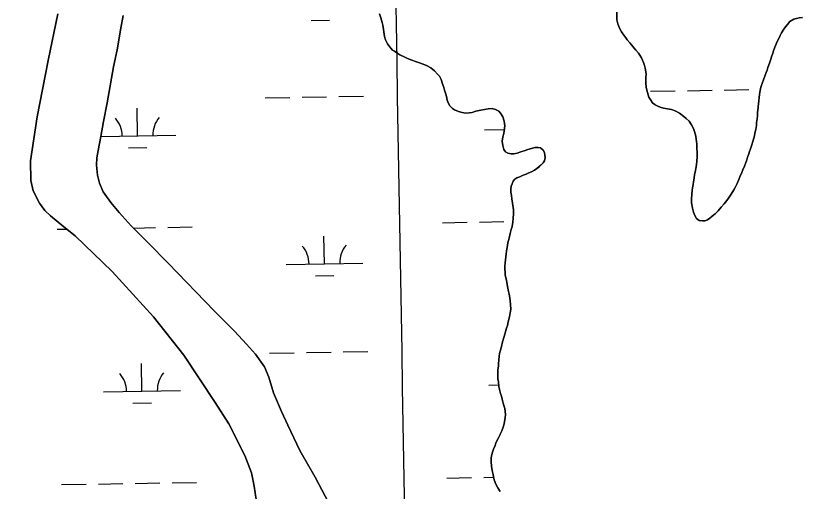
# Model space of a CAD drawing. Extents: x 3887375 to 3925618, y 296674 to 322633.
# Drawn here: x 3906984 to 3908004, y 307638 to 308258 of the extents above; entities that cross this region are included whole.
import ezdxf

# ---------------------------------------------------------------- set-up
doc = ezdxf.new("R2010")
doc.units = 0
for name, color, linetype in [('V-GRID-MAJR', 7, 'Continuous'), ('V-TOPO-SHOR', 7, 'Continuous'), ('V-WETL-SWMP', 7, 'Continuous')]:
    doc.layers.add(name, color=color, linetype=linetype)

msp = doc.modelspace()

# ---------------------------------------------------------------- linework, layer by layer
at = {"layer": 'V-GRID-MAJR'}
for points in [[(3907580.116, 302379.405), (3907476.16, 308435.86100000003), (3907372.144, 314495.787), (3907268.128, 320555.708), (3907268.068, 320559.18200000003)], [(3891546.068, 308165.905), (3896856.111, 308255.118), (3902166.142, 308345.103), (3907476.16, 308435.86100000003), (3912786.164, 308527.391), (3918096.1550000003, 308619.693), (3923406.132, 308712.768), (3923406.133, 308712.768)]]:
    msp.add_spline(points, degree=3, dxfattribs=at)
at = {"layer": 'V-TOPO-SHOR'}
for points in [[(3907766.437, 308262.567), (3907766.257, 308256.34500000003), (3907766.519, 308252.431), (3907767.713, 308247.143), (3907769.8310000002, 308241.632), (3907772.637, 308236.588), (3907775.434, 308232.463), (3907777.998, 308228.799), (3907780.091, 308226.282), (3907783.348, 308222.393), (3907785.67, 308219.878), (3907789.16, 308215.53), (3907791.257, 308212.784), (3907794.514, 308208.895), (3907796.375, 308206.376), (3907798.478, 308202.708), (3907801.288, 308196.971), (3907802.472, 308193.066), (3907803.4220000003, 308189.619), (3907804.3850000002, 308184.558), (3907804.643, 308181.105), (3907804.44, 308177.648), (3907804.2660000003, 308170.738), (3907804.7800000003, 308164.06200000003), (3907806.216, 308157.623), (3907808.338, 308151.653), (3907810.6720000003, 308147.756), (3907813.003, 308144.319), (3907816.2490000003, 308141.813), (3907819.718, 308139.767), (3907822.723, 308138.64), (3907827.1070000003, 308137.52400000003), (3907832.414, 308136.645), (3907837.72, 308135.537), (3907842.5700000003, 308133.965), (3907848.122, 308131.015), (3907853.684, 308126.684), (3907856.932, 308123.946), (3907860.648, 308120.29), (3907863.91, 308115.479), (3907866.253, 308110.662), (3907867.664, 308106.988), (3907869.558, 308100.78500000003), (3907870.308, 308093.65), (3907870.562, 308090.658), (3907870.603, 308085.591), (3907870.8850000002, 308079.14400000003), (3907870.92, 308074.767), (3907870.75, 308067.39400000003), (3907869.653, 308060.706), (3907868.325, 308054.017), (3907867.6580000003, 308051.016), (3907867.007, 308046.173), (3907866.122, 308041.561), (3907865.69, 308038.102), (3907864.807, 308033.488), (3907864.602, 308030.031), (3907864.18, 308025.42100000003), (3907863.773, 308018.967), (3907863.8140000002, 308013.901), (3907864.791, 308006.999), (3907866.214, 308001.713), (3907867.863, 307997.349), (3907870.1950000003, 307993.683), (3907873.671, 307991.178), (3907878.051, 307990.752)], [(3907300.497, 307601.665), (3907294.292, 307644.714), (3907290.8710000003, 307662.253), (3907282.022, 307684.668), (3907261.309, 307725.96), (3907243.2800000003, 307753.92100000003), (3907202.494, 307815.429), (3907162.97, 307865.701), (3907109.089, 307924.526), (3907060.926, 307971.216), (3907046.543, 307982.81200000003), (3907029.094, 307996.96), (3907021.776, 308004.16000000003), (3907014.6720000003, 308013.706), (3907006.343, 308029.801), (3907003.424, 308043.13), (3907002.9820000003, 308068.658), (3907011.653, 308125.879), (3907026.051, 308199.31200000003), (3907038.6750000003, 308260.08)], [(3907123.525, 308258.147), (3907120.379, 308241.726), (3907115.9250000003, 308213.347), (3907110.953, 308191.05700000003), (3907102.666, 308144.141), (3907098.177, 308119.981), (3907094.356, 308100.273), (3907090.989, 308082.21), (3907089.426, 308072.592), (3907089.037, 308062.987), (3907090.311, 308050.113), (3907092.971, 308039.83), (3907097.7490000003, 308028.39), (3907107.698, 308014.652), (3907118.579, 308001.389), (3907134.179, 307984.18200000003), (3907156.142, 307962.109), (3907182.123, 307935.616), (3907242.358, 307873.094), (3907268.571, 307846.839), (3907284.4, 307830.103)], [(3907533.072, 308181.669), (3907529.119, 308186.012), (3907524.251, 308189.889), (3907518.47, 308192.836), (3907512.924, 308195.09500000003), (3907509.688, 308196.451), (3907504.144, 308198.24700000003), (3907499.524, 308200.054), (3907493.98, 308202.081), (3907490.5100000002, 308203.666), (3907484.037, 308206.839), (3907481.2600000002, 308208.428), (3907477.09, 308211.389), (3907474.542, 308212.981), (3907471.755, 308215.952), (3907467.796, 308221.218), (3907465.22, 308226.495), (3907463.805, 308230.628), (3907463.549, 308233.62200000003), (3907462.809, 308239.605), (3907461.843, 308245.355), (3907460.89, 308249.033), (3907459.2290000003, 308255.00800000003), (3907457.345, 308260.06)], [(3907878.051, 307990.752), (3907881.275, 307990.779), (3907884.722, 307991.958), (3907887.47, 307993.822), (3907890.671, 307996.613), (3907894.56, 307999.87), (3907898.216, 308003.585), (3907902.324, 308008.224), (3907906.205, 308012.63300000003), (3907909.623, 308017.036), (3907911.673, 308020.047), (3907915.544, 308025.376), (3907918.725, 308030.93), (3907920.543, 308033.938), (3907923.034, 308039.257), (3907925.295, 308044.57300000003), (3907926.65, 308047.809), (3907929.139, 308053.357), (3907930.49, 308057.054), (3907932.756, 308061.91000000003), (3907933.878, 308065.373), (3907935.682, 308070.22500000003), (3907936.807, 308073.458), (3907938.383, 308077.847), (3907939.2800000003, 308080.85000000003), (3907940.632, 308084.54600000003), (3907942.203, 308089.625), (3907943.782, 308093.78500000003), (3907945.566, 308101.17), (3907946.2290000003, 308104.629), (3907947.339, 308109.706), (3907948.22, 308114.781), (3907948.423, 308118.238), (3907949.0700000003, 308123.54), (3907949.502, 308126.999), (3907949.6950000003, 308131.839), (3907950.131, 308134.837), (3907950.559, 308138.755), (3907950.751, 308143.363), (3907951.188, 308146.36100000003), (3907951.8370000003, 308151.663), (3907952.705, 308158.121), (3907954.032, 308164.81200000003), (3907956.06, 308170.587), (3907957.413, 308174.052), (3907959.664, 308180.52), (3907960.791, 308183.753), (3907962.144, 308186.989), (3907963.269, 308190.455), (3907965.0670000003, 308195.996), (3907966.867, 308201.078), (3907967.762, 308204.309), (3907969.568, 308208.93200000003), (3907970.6950000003, 308212.165), (3907972.27, 308216.786), (3907973.394, 308220.01900000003), (3907975.434, 308224.181), (3907976.79, 308227.417), (3907979.057, 308231.81200000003), (3907980.8710000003, 308235.281), (3907983.824, 308240.373), (3907986.1040000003, 308243.385), (3907988.613, 308246.4), (3907991.808, 308250.113), (3907997.0810000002, 308253.15), (3908003.747, 308254.815), (3908008.12, 308255.311)], [(3907628.38, 307875.403), (3907628.1010000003, 307881.389), (3907627.599, 307886.451), (3907627.11, 307890.134), (3907626.145, 307895.192), (3907625.429, 307898.412), (3907623.995, 307904.851), (3907623.508, 307908.07), (3907622.778, 307912.901), (3907621.105, 307920.26), (3907620.849, 307923.481), (3907620.5870000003, 307927.395), (3907620.558, 307931.079), (3907620.9760000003, 307936.15), (3907621.415, 307939.14900000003), (3907621.8340000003, 307943.99), (3907622.271, 307946.98600000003), (3907622.926, 307951.598), (3907623.579, 307955.981), (3907624.683, 307961.98), (3907626.248, 307967.98), (3907627.5810000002, 307973.981), (3907628.92, 307979.058), (3907630.041, 307982.984), (3907631.147, 307988.749), (3907631.5640000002, 307994.051), (3907631.98, 307999.583), (3907631.708, 308004.877), (3907631.45, 308008.101), (3907630.714, 308013.62200000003), (3907629.748, 308019.143), (3907629.252, 308023.516), (3907628.523, 308028.118), (3907628.2630000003, 308031.8), (3907628.9220000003, 308035.722), (3907630.049, 308038.956), (3907631.634, 308042.192), (3907633.686, 308044.743), (3907636.4390000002, 308046.378), (3907640.111, 308048.02), (3907644.471, 308049.898), (3907648.372, 308051.543), (3907652.044, 308053.183), (3907655.489, 308054.594), (3907659.389, 308056.69800000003), (3907662.366, 308058.565), (3907665.113, 308060.892), (3907667.855, 308063.44800000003), (3907670.599, 308066.004), (3907672.1890000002, 308068.781), (3907673.075, 308072.93200000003), (3907672.819, 308076.156), (3907672.1, 308079.605), (3907670.4620000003, 308082.816), (3907666.985, 308085.552), (3907663.984, 308086.22000000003), (3907659.839, 308086.185), (3907655.241, 308084.99700000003), (3907650.418, 308083.344), (3907646.974, 308082.165), (3907641.46, 308080.278), (3907636.637, 308078.626), (3907632.269, 308077.669), (3907629.043, 308077.643), (3907624.6610000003, 308078.529), (3907621.419, 308080.575), (3907619.323, 308083.324), (3907618.13, 308088.612), (3907616.931, 308094.36), (3907617.806, 308100.125), (3907619.154, 308104.283), (3907619.815, 308107.742), (3907620.685, 308114.199), (3907619.715, 308120.411), (3907618.058, 308125.924), (3907615.023, 308130.737), (3907612.93, 308133.254), (3907608.3030000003, 308135.75), (3907603.916, 308136.867), (3907598.8540000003, 308136.365), (3907594.023, 308135.634), (3907589.4250000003, 308134.675), (3907582.986, 308133.242), (3907577.929, 308131.818), (3907574.022, 308131.09500000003), (3907569.645, 308130.829), (3907565.264, 308131.48600000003), (3907560.183, 308133.05700000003), (3907555.098, 308135.318), (3907552.5530000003, 308136.912), (3907549.069, 308140.338), (3907547.433, 308143.32), (3907545.552, 308147.909), (3907544.592, 308152.739), (3907543.877, 308155.729), (3907542.224, 308160.781), (3907541.274, 308164.23), (3907539.6240000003, 308169.053), (3907537.504, 308174.793), (3907535.396, 308178.922), (3907533.072, 308181.669)], [(3907614.642, 307638.043), (3907611.379, 307642.625), (3907608.805, 307647.67100000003), (3907606.917, 307653.184), (3907605.964, 307657.092), (3907605.477, 307660.313), (3907604.287, 307665.141), (3907603.318, 307670.891), (3907602.81, 307676.64400000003), (3907603.003, 307681.484), (3907603.4390000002, 307684.482), (3907604.5530000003, 307689.098), (3907605.674, 307693.022), (3907607.935, 307698.107), (3907609.061, 307701.341), (3907611.779, 307707.12200000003), (3907614.498, 307712.441), (3907616.534, 307717.065), (3907618.336, 307721.917), (3907619.684, 307726.304), (3907620.352, 307729.304), (3907621.2320000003, 307734.148), (3907621.429, 307738.295), (3907620.937, 307742.207), (3907620.448, 307745.889), (3907619.491, 307750.026), (3907618.543, 307753.243), (3907617.353, 307758.07300000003), (3907616.168, 307762.208), (3907614.99, 307765.423), (3907613.565, 307770.94), (3907612.842, 307774.85000000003), (3907612.332, 307780.83400000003), (3907611.609, 307784.744), (3907611.338, 307789.808), (3907611.517, 307796.26), (3907612.166, 307801.333), (3907612.3710000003, 307804.558), (3907612.794, 307808.939), (3907613.4420000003, 307814.472), (3907613.876, 307817.7), (3907614.761, 307822.085), (3907616.333, 307826.935), (3907617.669, 307832.933), (3907619.684, 307840.091), (3907620.5810000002, 307843.091), (3907621.924, 307847.70900000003), (3907622.819, 307850.941), (3907623.946, 307854.175), (3907625.058, 307859.021), (3907626.846, 307865.715), (3907627.7260000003, 307870.79), (3907628.38, 307875.403)], [(3907284.4, 307830.103), (3907295.983, 307817.08), (3907307.595, 307800.542), (3907313.094, 307786.767), (3907319.349, 307766.441), (3907329.8510000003, 307742.166), (3907337.961, 307724.195), (3907353.686, 307691.529), (3907373.645, 307656.55700000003), (3907408.375, 307590.786), (3907425.9450000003, 307561.64900000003), (3907444.191, 307535.797), (3907461.705, 307513.451), (3907479.894, 307494.626), (3907495.719, 307478.592), (3907508.469, 307465.813), (3907522.168, 307451.87), (3907547.617, 307418.115)]]:
    msp.add_lwpolyline(points, dxfattribs=at)
at = {"layer": 'V-WETL-SWMP'}
for p, q in [((3907368.2899925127, 308251.72966311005), (3907392.286457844, 308252.1415509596)), ((3907810.441333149, 308159.3032492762), (3907842.4366202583, 308159.8524330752)), ((3907858.4342638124, 308160.1270249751), (3907890.4295509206, 308160.6762087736)), ((3907906.4271944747, 308160.9508006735), (3907938.4224815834, 308161.49998447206)), ((3907308.6072530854, 308150.68950733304), (3907340.602540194, 308151.23869113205)), ((3907356.600183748, 308151.51328303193), (3907388.595470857, 308152.0624668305)), ((3907404.5931144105, 308152.33705873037), (3907436.5884015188, 308152.8862425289)), ((3907142.364689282, 308101.39919412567), (3907141.7468575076, 308137.393892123)), ((3907594.206133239, 308109.1548363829), (3907620.065784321, 308109.59870492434)), ((3907094.4137913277, 308100.57613989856), (3907192.357325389, 308102.2572938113)), ((3907130.6312833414, 308085.76452284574), (3907154.6277486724, 308086.1764106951)), ((3907539.4311628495, 307988.1259638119), (3907571.426449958, 307988.6751476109)), ((3907587.4240935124, 307988.9497395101), (3907619.4193806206, 307989.4989233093)), ((3907037.5970827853, 307979.51222186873), (3907050.3643674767, 307979.7313662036)), ((3907137.1255283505, 307981.2205800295), (3907165.578231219, 307981.70895706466)), ((3907181.575874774, 307981.983548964), (3907213.571161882, 307982.53273276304)), ((3907385.7327647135, 307934.7383300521), (3907385.1149329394, 307970.733028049)), ((3907335.7401286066, 307933.88023036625), (3907435.725400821, 307935.5964297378)), ((3907373.9993587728, 307919.103658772), (3907397.9958241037, 307919.5155466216)), ((3907314.3166193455, 307818.063502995), (3907346.311906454, 307818.6126867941)), ((3907362.309550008, 307818.8872786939), (3907394.3048371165, 307819.43646249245)), ((3907410.302480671, 307819.71105439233), (3907442.2977677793, 307820.2602381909)), ((3907148.0740555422, 307768.77318978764), (3907147.456223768, 307804.767887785)), ((3907599.9154994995, 307776.52883204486), (3907612.679562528, 307776.7479210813)), ((3907098.0814194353, 307767.9150901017), (3907198.066691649, 307769.6312894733)), ((3907136.340649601, 307753.1385185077), (3907160.337114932, 307753.55040635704)), ((3907139.2923103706, 307648.53376892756), (3907171.287597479, 307649.08295272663)), ((3907187.2852410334, 307649.357544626), (3907219.280528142, 307649.906728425)), ((3907545.140529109, 307655.49995947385), (3907577.1358162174, 307656.04914327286)), ((3907593.133459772, 307656.32373517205), (3907606.0970860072, 307656.54624961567)), ((3907043.3064490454, 307646.88621753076), (3907075.3017361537, 307647.43540132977)), ((3907091.2993797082, 307647.7099932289), (3907123.294666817, 307648.2591770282))]:
    msp.add_line(p, q, dxfattribs=at)
for points in [[(3907775.434, 308232.464), (3907772.637, 308236.588), (3907769.832, 308241.63300000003), (3907767.714, 308247.143), (3907766.52, 308252.43200000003), (3907766.258, 308256.34500000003), (3907766.438, 308262.566)], [(3907038.674, 308260.08), (3907026.0500000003, 308199.31200000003), (3907011.654, 308125.88), (3907002.983, 308068.657), (3907003.424, 308043.129), (3907006.343, 308029.801), (3907014.671, 308013.707), (3907021.776, 308004.161), (3907029.095, 307996.95900000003), (3907046.543, 307982.81200000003), (3907060.926, 307971.217), (3907109.088, 307924.526), (3907162.97, 307865.702), (3907202.494, 307815.428), (3907243.281, 307753.92100000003), (3907261.309, 307725.95900000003), (3907282.022, 307684.668), (3907290.8710000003, 307662.253), (3907294.292, 307644.714), (3907300.497, 307601.665)], [(3907408.376, 307590.78500000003), (3907373.645, 307656.55700000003), (3907353.686, 307691.53), (3907337.961, 307724.195), (3907329.852, 307742.165), (3907319.349, 307766.441), (3907313.094, 307786.768), (3907307.595, 307800.543), (3907295.983, 307817.08), (3907284.4, 307830.103), (3907268.571, 307846.839), (3907242.358, 307873.09500000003), (3907182.122, 307935.616), (3907156.142, 307962.108), (3907134.179, 307984.18200000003), (3907118.58, 308001.389), (3907107.698, 308014.652), (3907097.7490000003, 308028.391), (3907092.971, 308039.83), (3907090.311, 308050.114), (3907089.0360000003, 308062.987), (3907089.426, 308072.593), (3907090.988, 308082.21), (3907094.355, 308100.273), (3907098.177, 308119.98), (3907102.666, 308144.142), (3907110.952, 308191.056), (3907115.9250000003, 308213.348), (3907120.379, 308241.727), (3907123.526, 308258.148)], [(3907457.346, 308260.06), (3907459.23, 308255.00800000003), (3907460.8910000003, 308249.033), (3907461.842, 308245.355), (3907462.81, 308239.604), (3907463.549, 308233.62200000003), (3907463.804, 308230.629), (3907465.219, 308226.495), (3907467.796, 308221.218), (3907471.754, 308215.952), (3907474.542, 308212.98), (3907477.089, 308211.389), (3907481.259, 308208.428), (3907484.0360000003, 308206.838), (3907490.511, 308203.666), (3907493.9790000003, 308202.082), (3907499.523, 308200.054), (3907504.145, 308198.248), (3907509.687, 308196.451), (3907512.923, 308195.09500000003), (3907518.47, 308192.837), (3907524.252, 308189.889), (3907529.12, 308186.01300000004), (3907533.071, 308181.668), (3907535.397, 308178.923), (3907537.503, 308174.794), (3907539.623, 308169.053), (3907541.274, 308164.229), (3907542.224, 308160.782), (3907543.877, 308155.728), (3907544.592, 308152.739), (3907545.5530000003, 308147.91000000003), (3907547.433, 308143.319), (3907549.069, 308140.337), (3907552.552, 308136.911), (3907555.099, 308135.319), (3907560.184, 308133.05700000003), (3907565.265, 308131.48600000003), (3907569.646, 308130.83), (3907574.021, 308131.096), (3907577.93, 308131.819), (3907582.986, 308133.242), (3907589.424, 308134.676), (3907594.023, 308135.634), (3907598.8540000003, 308136.365), (3907603.917, 308136.866), (3907608.3030000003, 308135.75), (3907612.93, 308133.254), (3907615.023, 308130.737), (3907618.057, 308125.925), (3907619.714, 308120.41000000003), (3907620.685, 308114.199), (3907619.816, 308107.743), (3907619.154, 308104.282), (3907617.805, 308100.125), (3907616.931, 308094.36), (3907618.129, 308088.61100000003), (3907619.323, 308083.32300000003), (3907621.419, 308080.576), (3907624.66, 308078.529), (3907629.044, 308077.643), (3907632.268, 308077.669), (3907636.637, 308078.626), (3907641.46, 308080.278), (3907646.973, 308082.165), (3907650.419, 308083.34500000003), (3907655.242, 308084.996), (3907659.839, 308086.185), (3907663.985, 308086.219), (3907666.985, 308085.552), (3907670.4620000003, 308082.816), (3907672.1010000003, 308079.605), (3907672.8200000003, 308076.155), (3907673.076, 308072.933), (3907672.188, 308068.78), (3907670.599, 308066.003), (3907667.855, 308063.447), (3907665.112, 308060.891), (3907662.367, 308058.565), (3907659.3880000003, 308056.69800000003), (3907655.489, 308054.594), (3907652.045, 308053.184), (3907648.373, 308051.542)], [(3908008.119, 308255.311), (3908003.747, 308254.815), (3907997.0810000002, 308253.14900000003), (3907991.808, 308250.112), (3907988.613, 308246.4), (3907986.1040000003, 308243.386), (3907983.825, 308240.373), (3907980.872, 308235.282), (3907979.057, 308231.81200000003), (3907976.789, 308227.417), (3907975.434, 308224.181), (3907973.394, 308220.01900000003), (3907972.269, 308216.78500000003), (3907970.694, 308212.165), (3907969.569, 308208.93200000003), (3907967.7630000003, 308204.31), (3907966.8680000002, 308201.078), (3907965.0670000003, 308195.996), (3907963.269, 308190.454), (3907962.145, 308186.989), (3907960.79, 308183.754), (3907959.664, 308180.52), (3907957.413, 308174.052), (3907956.059, 308170.586), (3907954.0330000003, 308164.811), (3907952.705, 308158.121)], [(3907952.705, 308158.121), (3907951.836, 308151.664), (3907951.188, 308146.36100000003), (3907950.752, 308143.363), (3907950.559, 308138.755), (3907950.13, 308134.836), (3907949.694, 308131.838), (3907949.502, 308126.999), (3907949.0700000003, 308123.541), (3907948.4220000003, 308118.238), (3907948.219, 308114.781), (3907947.339, 308109.707), (3907946.2290000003, 308104.63), (3907945.566, 308101.17), (3907943.7830000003, 308093.78500000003), (3907942.204, 308089.626), (3907940.633, 308084.54600000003), (3907939.281, 308080.849), (3907938.384, 308077.848), (3907936.807, 308073.458), (3907935.682, 308070.22500000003), (3907933.878, 308065.373), (3907932.755, 308061.909), (3907930.491, 308057.053), (3907929.139, 308053.357), (3907926.65, 308047.809), (3907925.294, 308044.57300000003), (3907923.034, 308039.257), (3907920.543, 308033.939), (3907918.725, 308030.93), (3907915.545, 308025.376), (3907911.673, 308020.047), (3907909.6240000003, 308017.036), (3907906.205, 308012.632), (3907902.325, 308008.224), (3907898.217, 308003.58400000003), (3907894.561, 307999.869), (3907890.6720000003, 307996.613), (3907887.47, 307993.82300000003), (3907884.721, 307991.958), (3907881.275, 307990.778), (3907878.051, 307990.752), (3907873.671, 307991.177), (3907870.196, 307993.683), (3907867.863, 307997.349), (3907866.215, 308001.712), (3907864.79, 308006.998), (3907863.813, 308013.9), (3907863.772, 308018.968), (3907864.18, 308025.42), (3907864.603, 308030.03), (3907864.806, 308033.487), (3907865.69, 308038.101), (3907866.122, 308041.56), (3907867.006, 308046.173), (3907867.6580000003, 308051.016), (3907868.325, 308054.016), (3907869.6520000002, 308060.706), (3907870.75, 308067.395), (3907870.92, 308074.767), (3907870.8850000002, 308079.143), (3907870.602, 308085.59), (3907870.561, 308090.657), (3907870.307, 308093.65), (3907869.558, 308100.784), (3907867.665, 308106.988), (3907866.253, 308110.662), (3907863.9110000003, 308115.48), (3907860.647, 308120.29), (3907856.932, 308123.946), (3907853.685, 308126.683), (3907848.122, 308131.015), (3907842.5700000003, 308133.964), (3907837.72, 308135.537), (3907832.413, 308136.646), (3907827.108, 308137.52400000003), (3907822.723, 308138.64), (3907819.719, 308139.767), (3907816.248, 308141.81200000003), (3907813.003, 308144.32), (3907810.6720000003, 308147.756), (3907808.3370000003, 308151.653), (3907806.215, 308157.624), (3907804.781, 308164.06200000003), (3907804.2660000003, 308170.738), (3907804.44, 308177.64900000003), (3907804.643, 308181.106), (3907804.384, 308184.559), (3907803.4220000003, 308189.618), (3907802.473, 308193.066), (3907801.289, 308196.972), (3907798.4790000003, 308202.708), (3907796.376, 308206.376), (3907794.5130000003, 308208.89400000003), (3907791.257, 308212.784), (3907789.1610000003, 308215.531), (3907785.671, 308219.879), (3907783.347, 308222.39400000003), (3907780.091, 308226.283), (3907777.998, 308228.8), (3907775.434, 308232.464)], [(3907648.373, 308051.542), (3907644.471, 308049.898), (3907640.11, 308048.02), (3907636.438, 308046.377), (3907633.687, 308044.743), (3907631.634, 308042.192), (3907630.048, 308038.955), (3907628.923, 308035.721), (3907628.264, 308031.8), (3907628.524, 308028.117), (3907629.252, 308023.516), (3907629.748, 308019.143), (3907630.714, 308013.623), (3907631.45, 308008.101), (3907631.707, 308004.878), (3907631.98, 307999.583), (3907631.5640000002, 307994.051), (3907631.146, 307988.75), (3907630.041, 307982.983), (3907628.921, 307979.058), (3907627.5810000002, 307973.98), (3907626.247, 307967.98), (3907624.684, 307961.979), (3907623.58, 307955.981), (3907622.9250000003, 307951.599), (3907622.271, 307946.987), (3907621.835, 307943.99), (3907621.414, 307939.14900000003), (3907620.977, 307936.151), (3907620.558, 307931.08), (3907620.5870000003, 307927.395), (3907620.85, 307923.482), (3907621.106, 307920.259), (3907622.778, 307912.902), (3907623.508, 307908.071), (3907623.995, 307904.85000000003), (3907625.429, 307898.412), (3907626.146, 307895.193), (3907627.109, 307890.134), (3907627.599, 307886.452), (3907628.1010000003, 307881.389), (3907628.38, 307875.402), (3907627.7260000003, 307870.79), (3907626.846, 307865.716), (3907625.057, 307859.021), (3907623.9450000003, 307854.175), (3907622.8200000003, 307850.942), (3907621.924, 307847.71), (3907620.58, 307843.092), (3907619.683, 307840.09), (3907617.668, 307832.933), (3907616.3340000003, 307826.934), (3907614.761, 307822.08400000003), (3907613.876, 307817.701), (3907613.441, 307814.472), (3907612.795, 307808.939), (3907612.37, 307804.559), (3907612.166, 307801.333), (3907611.5160000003, 307796.26), (3907611.338, 307789.809), (3907611.609, 307784.744), (3907612.332, 307780.83400000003), (3907612.841, 307774.85000000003), (3907613.5640000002, 307770.94), (3907614.99, 307765.423), (3907616.168, 307762.208), (3907617.353, 307758.072), (3907618.544, 307753.244), (3907619.492, 307750.027), (3907620.447, 307745.889), (3907620.937, 307742.207), (3907621.429, 307738.29600000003), (3907621.233, 307734.148), (3907620.3510000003, 307729.304), (3907619.684, 307726.304), (3907618.3370000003, 307721.917), (3907616.534, 307717.065), (3907614.4990000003, 307712.442), (3907611.778, 307707.12200000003), (3907609.06, 307701.341), (3907607.935, 307698.108), (3907605.673, 307693.022), (3907604.5530000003, 307689.097), (3907603.4390000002, 307684.481), (3907603.002, 307681.483), (3907602.811, 307676.645), (3907603.319, 307670.891), (3907604.287, 307665.14), (3907605.477, 307660.313), (3907605.964, 307657.092), (3907606.917, 307653.184), (3907608.805, 307647.67100000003), (3907611.379, 307642.624), (3907614.6410000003, 307638.044)]]:
    msp.add_lwpolyline(points, dxfattribs=at)
for centre, radius, start, end in [((3907087.1217406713, 308100.9258484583), 35.24628790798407, 0.2115380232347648, 41.7551963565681), ((3907197.5913407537, 308102.82200630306), 35.24628790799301, 140.21153501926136, 181.7551933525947), ((3907330.489816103, 307934.26498438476), 35.24628790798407, 0.2115380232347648, 41.7551963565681), ((3907440.9594161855, 307936.16114222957), 35.24628790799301, 140.21153501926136, 181.7551933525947), ((3907092.8311069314, 307768.2998441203), 35.24628790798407, 0.2115380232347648, 41.7551963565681), ((3907203.3007070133, 307770.196001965), 35.24628790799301, 140.21153501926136, 181.7551933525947)]:
    msp.add_arc(centre, radius, start, end, dxfattribs=at)

doc.saveas('drawing.dxf')
